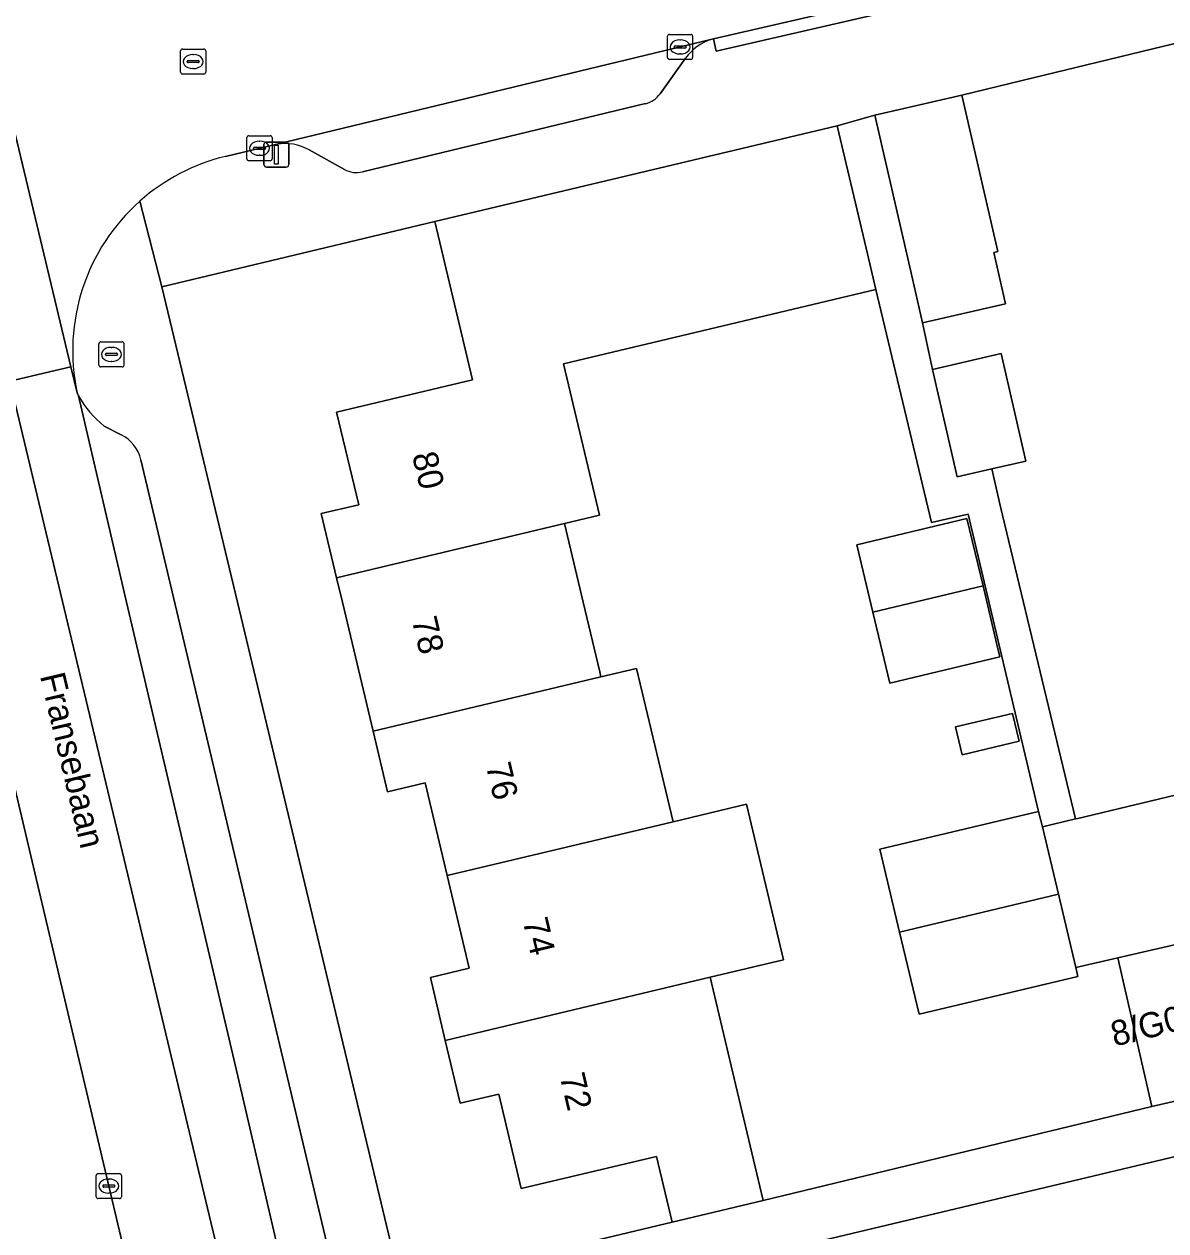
# Model space of a CAD drawing. Extents: x 158455 to 159797, y 387218 to 388672.
# Drawn here: x 159378.88 to 159424.36, y 388224.96 to 388273.03 of the extents above; entities that cross this region are included whole.
import ezdxf

# ---------------------------------------------------------------- set-up
doc = ezdxf.new("R2010")
doc.units = 0
for name, color, linetype in [('IMGEO_Berm_groen', 7, 'Continuous'), ('IMGEO_Erf', 7, 'Continuous'), ('IMGEO_Kolk', 7, 'Continuous'), ('IMGEO_Lichtmast', 7, 'Continuous'), ('IMGEO_Muur', 7, 'Continuous'), ('IMGEO_Openbare_ruimte_label', 7, 'Continuous'), ('IMGEO_Pand', 7, 'Continuous'), ('IMGEO_Pand_nummerreeks', 7, 'Continuous'), ('IMGEO_Parkeervlak_open', 7, 'Continuous'), ('IMGEO_Rijbaan_lokaal_gesloten', 7, 'Continuous'), ('IMGEO_Rijbaan_lokaal_open', 7, 'Continuous'), ('IMGEO_Rioolput', 7, 'Continuous'), ('IMGEO_Voetpad_open', 7, 'Continuous')]:
    doc.layers.add(name, color=color, linetype=linetype)

msp = doc.modelspace()

# ---------------------------------------------------------------- linework, layer by layer
at = {"layer": 'IMGEO_Berm_groen'}
msp.add_lwpolyline([(159379.306, 388239.224), (159376.761, 388250), (159375.644, 388254.729), (159370.845, 388253.652), (159371.71, 388250), (159374.691, 388237.422), (159378.639, 388220.585), (159381.169, 388209.888), (159381.186, 388209.817), (159385.991, 388211.174), (159383.881, 388219.883)], close=True, dxfattribs=at)
at = {"layer": 'IMGEO_Erf'}
msp.add_lwpolyline([(159433.673, 388274.433), (159424.222, 388272.138), (159418.634, 388270.782), (159416.234, 388270.199), (159417.661, 388263.971), (159417.504, 388263.935), (159417.974, 388261.887), (159414.664, 388261.129), (159415.067, 388259.277), (159417.805, 388259.904), (159418.786, 388255.621), (159417.43, 388255.31), (159417.774, 388253.808), (159420.762, 388241.367), (159420.859, 388241.39), (159429.936, 388243.57)], dxfattribs=at)
for points in [[(159387.376, 388250), (159393.904, 388222.724), (159404.688, 388225.302), (159404.065, 388227.923), (159398.681, 388226.642), (159397.786, 388230.403), (159396.254, 388230.039), (159395.658, 388232.545), (159395.062, 388235.051), (159396.613, 388235.42), (159395.735, 388239.114), (159394.856, 388242.809), (159393.355, 388242.451), (159392.781, 388244.867), (159391.56, 388250), (159391.328, 388250.976), (159390.72, 388253.53), (159392.208, 388253.883), (159391.329, 388257.578), (159396.735, 388258.864), (159395.237, 388265.165), (159384.367, 388262.573)], [(159416.485, 388253.513), (159415.019, 388253.177), (159412.811, 388262.459), (159400.369, 388259.5), (159401.802, 388253.474), (159400.403, 388253.141), (159401.15, 388250), (159401.808, 388247.235), (159401.857, 388247.029), (159403.277, 388247.367), (159404.73, 388241.257), (159407.656, 388241.954), (159409.131, 388235.758), (159406.204, 388235.06), (159407.162, 388231.031), (159408.319, 388226.166), (159423.799, 388229.916), (159422.443, 388235.834), (159420.771, 388235.45), (159420.856, 388235.092), (159414.53, 388233.587), (159413.752, 388236.86), (159412.966, 388240.163), (159419.292, 388241.667)], [(159417.076, 388250.654), (159417.631, 388248.32), (159417.749, 388247.825), (159413.363, 388246.782), (159412.691, 388249.609), (159412.052, 388252.292), (159416.437, 388253.335)], [(159415.974, 388245.033), (159418.249, 388245.574), (159418.514, 388244.461), (159416.239, 388243.92)]]:
    msp.add_lwpolyline(points, close=True, dxfattribs=at)
at = {"layer": 'IMGEO_Kolk'}
for p, q in [((159404.584, 388272.624), (159405.436, 388272.624)), ((159404.509, 388271.698), (159404.509, 388272.55)), ((159404.768, 388272.118), (159404.768, 388272.13)), ((159404.811, 388272.167), (159405.209, 388272.167)), ((159404.997, 388272.404), (159405.022, 388272.404)), ((159405.252, 388272.13), (159405.252, 388272.118)), ((159405.51, 388272.55), (159405.51, 388271.698)), ((159405.436, 388271.624), (159404.584, 388271.624)), ((159405.206, 388272.081), (159404.808, 388272.081)), ((159405.02, 388271.844), (159404.995, 388271.844)), ((159387.758, 388267.661), (159387.758, 388268.513)), ((159387.833, 388268.587), (159388.685, 388268.587)), ((159388.246, 388268.367), (159388.271, 388268.367)), ((159388.759, 388268.513), (159388.759, 388267.661)), ((159388.017, 388268.081), (159388.017, 388268.093)), ((159388.455, 388268.044), (159388.057, 388268.044)), ((159388.06, 388268.13), (159388.458, 388268.13)), ((159388.269, 388267.807), (159388.244, 388267.807)), ((159388.501, 388268.093), (159388.501, 388268.081)), ((159388.685, 388267.587), (159387.833, 388267.587)), ((159381.756, 388226.316), (159381.756, 388227.168)), ((159381.831, 388227.242), (159382.683, 388227.242)), ((159382.244, 388227.022), (159382.269, 388227.022)), ((159382.757, 388227.168), (159382.757, 388226.316)), ((159382.015, 388226.736), (159382.015, 388226.748)), ((159382.453, 388226.699), (159382.055, 388226.699)), ((159382.058, 388226.785), (159382.456, 388226.785)), ((159382.267, 388226.462), (159382.242, 388226.462)), ((159382.499, 388226.748), (159382.499, 388226.736)), ((159382.683, 388226.242), (159381.831, 388226.242))]:
    msp.add_line(p, q, dxfattribs=at)
for points in [[(159404.584, 388272.624), (159405.436, 388272.624)], [(159404.509, 388271.698), (159404.509, 388272.55)], [(159405.51, 388272.55), (159405.51, 388271.698)], [(159405.436, 388271.624), (159404.584, 388271.624)], [(159387.758, 388267.661), (159387.758, 388268.513)], [(159387.833, 388268.587), (159388.685, 388268.587)], [(159388.759, 388268.513), (159388.759, 388267.661)], [(159388.685, 388267.587), (159387.833, 388267.587)], [(159381.756, 388226.316), (159381.756, 388227.168)], [(159381.831, 388227.242), (159382.683, 388227.242)], [(159382.757, 388227.168), (159382.757, 388226.316)], [(159382.683, 388226.242), (159381.831, 388226.242)]]:
    msp.add_lwpolyline(points, dxfattribs=at)
for centre, radius, start, end in [((159404.586, 388272.548), 0.0765, 91.552, 178.448), ((159404.586, 388272.548), 0.0765, 91.552, 178.448), ((159405.434, 388272.548), 0.0765, 1.552, 88.448), ((159405.434, 388272.548), 0.0765, 1.552, 88.448), ((159404.808, 388272.127), 0.0403, 85.8775, 175.7526), ((159404.805, 388272.117), 0.0366, 178.938, 274.7102), ((159405.209, 388272.124), 0.043, 264.8664, 352.4533), ((159405.213, 388272.129), 0.0386, 1.7309, 96.639), ((159404.586, 388271.7), 0.0765, 181.552, 268.448), ((159404.586, 388271.7), 0.0765, 181.552, 268.448), ((159405.434, 388271.7), 0.0765, 271.552, 358.448), ((159405.434, 388271.7), 0.0765, 271.552, 358.448), ((159387.835, 388268.511), 0.0765, 91.552, 178.448), ((159387.835, 388268.511), 0.0765, 91.552, 178.448), ((159388.683, 388268.511), 0.0765, 1.552, 88.448), ((159388.683, 388268.511), 0.0765, 1.552, 88.448), ((159388.057, 388268.09), 0.0403, 85.8775, 175.7526), ((159388.054, 388268.08), 0.0366, 178.938, 274.7102), ((159388.458, 388268.087), 0.043, 264.8664, 352.4533), ((159388.462, 388268.092), 0.0386, 1.7309, 96.639), ((159387.835, 388267.663), 0.0765, 181.552, 268.448), ((159387.835, 388267.663), 0.0765, 181.552, 268.448), ((159388.683, 388267.663), 0.0765, 271.552, 358.448), ((159388.683, 388267.663), 0.0765, 271.552, 358.448), ((159381.833, 388227.166), 0.0765, 91.552, 178.448), ((159381.833, 388227.166), 0.0765, 91.552, 178.448), ((159382.681, 388227.166), 0.0765, 1.552, 88.448), ((159382.681, 388227.166), 0.0765, 1.552, 88.448), ((159382.055, 388226.745), 0.0403, 85.8775, 175.7526), ((159382.052, 388226.735), 0.0366, 178.938, 274.7102), ((159382.456, 388226.742), 0.043, 264.8664, 352.4533), ((159382.46, 388226.747), 0.0386, 1.7309, 96.639), ((159381.833, 388226.318), 0.0765, 181.552, 268.448), ((159381.833, 388226.318), 0.0765, 181.552, 268.448), ((159382.681, 388226.318), 0.0765, 271.552, 358.448), ((159382.681, 388226.318), 0.0765, 271.552, 358.448)]:
    msp.add_arc(centre, radius, start, end, dxfattribs=at)
for centre, major_axis, ratio, start_param, end_param in [((159404.996, 388272.124), (-0.387, 0.002), 0.722429, 4.712389, 7.853982), ((159405.021, 388272.124), (-0.39, 0.002), 0.717154, 1.570796, 4.712389), ((159388.245, 388268.087), (-0.387, 0.002), 0.722429, 4.712389, 7.853982), ((159388.27, 388268.087), (-0.39, 0.002), 0.717154, 1.570796, 4.712389), ((159382.243, 388226.742), (-0.387, 0.002), 0.722429, 4.712389, 7.853982), ((159382.268, 388226.742), (-0.39, 0.002), 0.717154, 1.570796, 4.712389)]:
    msp.add_ellipse(centre, major_axis=major_axis, ratio=ratio, start_param=start_param, end_param=end_param, dxfattribs=at)
at = {"layer": 'IMGEO_Lichtmast'}
for p, q in [((159388.535, 388268.334), (159389.325, 388268.334)), ((159389.325, 388268.334), (159388.535, 388268.334)), ((159388.435, 388267.434), (159388.435, 388268.234)), ((159388.435, 388268.234), (159388.435, 388267.434)), ((159389.425, 388268.234), (159389.425, 388267.434)), ((159389.425, 388267.434), (159389.425, 388268.234)), ((159389.325, 388267.334), (159388.535, 388267.334)), ((159388.535, 388267.334), (159389.325, 388267.334))]:
    msp.add_line(p, q, dxfattribs=at)
msp.add_lwpolyline([(159388.855, 388268.209), (159389.005, 388268.209), (159389.005, 388267.459), (159388.855, 388267.459), (159388.855, 388268.209)], dxfattribs=at)
for centre, start, end in [((159388.535, 388268.234), 90, 180), ((159388.535, 388268.234), 90, 180), ((159389.325, 388268.234), 0, 90), ((159389.325, 388268.234), 360, 90), ((159388.535, 388267.434), 180, 270), ((159388.535, 388267.434), 180, 270), ((159389.325, 388267.434), 270, 0), ((159389.325, 388267.434), 270, 0)]:
    msp.add_arc(centre, 0.1, start, end, dxfattribs=at)
at = {"layer": 'IMGEO_Muur'}
for points in [[(159418.634, 388270.782), (159424.222, 388272.138)], [(159420.859, 388241.39), (159429.936, 388243.57)], [(159408.319, 388226.166), (159423.799, 388229.916)]]:
    msp.add_lwpolyline(points, dxfattribs=at)
at = {"layer": 'IMGEO_Pand'}
for points in [[(159416.234, 388270.199), (159412.768, 388269.405), (159414.195, 388263.177), (159414.664, 388261.129), (159417.974, 388261.887), (159417.504, 388263.935), (159417.661, 388263.971)], [(159391.328, 388250.976), (159400.403, 388253.141), (159401.802, 388253.474), (159400.369, 388259.5), (159412.811, 388262.459), (159412.418, 388264.112), (159411.261, 388268.976), (159395.237, 388265.165), (159396.735, 388258.864), (159391.329, 388257.578), (159392.208, 388253.883), (159390.72, 388253.53)], [(159415.067, 388259.277), (159416.048, 388254.994), (159417.43, 388255.31), (159418.786, 388255.621), (159417.805, 388259.904)], [(159401.15, 388250), (159400.403, 388253.141), (159391.328, 388250.976), (159391.56, 388250), (159392.781, 388244.867), (159401.857, 388247.029), (159401.808, 388247.235)], [(159412.691, 388249.609), (159417.076, 388250.654), (159416.437, 388253.335), (159412.052, 388252.292)], [(159417.076, 388250.654), (159412.691, 388249.609), (159413.363, 388246.782), (159417.749, 388247.825), (159417.631, 388248.32)], [(159403.277, 388247.367), (159401.857, 388247.029), (159392.781, 388244.867), (159393.355, 388242.451), (159394.856, 388242.809), (159395.735, 388239.114), (159404.73, 388241.257)], [(159415.974, 388245.033), (159416.239, 388243.92), (159418.514, 388244.461), (159418.249, 388245.574)], [(159395.658, 388232.545), (159406.204, 388235.06), (159409.131, 388235.758), (159407.656, 388241.954), (159404.73, 388241.257), (159395.735, 388239.114), (159396.613, 388235.42), (159395.062, 388235.051)], [(159413.752, 388236.86), (159420.077, 388238.368), (159419.439, 388241.049), (159419.292, 388241.667), (159412.966, 388240.163)], [(159413.752, 388236.86), (159414.53, 388233.587), (159420.856, 388235.092), (159420.771, 388235.45), (159420.077, 388238.368)], [(159425.397, 388236.511), (159422.443, 388235.834), (159423.799, 388229.916), (159426.753, 388230.593)], [(159395.658, 388232.545), (159396.254, 388230.039), (159397.786, 388230.403), (159398.681, 388226.642), (159404.065, 388227.923), (159404.688, 388225.302), (159408.319, 388226.166), (159407.162, 388231.031), (159406.204, 388235.06)], [(159403.416, 388203.976), (159426.753, 388209.544), (159433.96, 388211.263), (159431.112, 388223.335), (159436.378, 388224.593), (159435.16, 388229.706), (159435.003, 388230.364), (159399.18, 388221.837)]]:
    msp.add_lwpolyline(points, close=True, dxfattribs=at)
at = {"layer": 'IMGEO_Parkeervlak_open'}
for points in [[(159406.288, 388272.431), (159388.942, 388268.247)], [(159404.21, 388270.253), (159405.231, 388271.678)], [(159392.358, 388267.146), (159403.632, 388269.864)], [(159390.234, 388268.022), (159391.639, 388267.244)], [(159381.045, 388258.223), (159382.958, 388250), (159387.296, 388231.524), (159391.348, 388214.089), (159393.3, 388205.992)], [(159382.751, 388256.673), (159382.075, 388257.015)], [(159391.175, 388223.44), (159383.535, 388255.677)]]:
    msp.add_lwpolyline(points, dxfattribs=at)
for centre, radius, start, end in [((159406.849, 388270.525), 1.987, 106.4081, 144.5235), ((159403.394, 388270.841), 1.006, 283.6723, 324.2097), ((159389.266, 388266.283), 1.99, 60.8822, 99.36), ((159392.123, 388268.111), 0.993, 240.8068, 283.67), ((159384.721, 388260.314), 4.229, 209.6333, 231.2718), ((159382.073, 388255.333), 1.502, 13.2525, 63.1635)]:
    msp.add_arc(centre, radius, start, end, dxfattribs=at)
at = {"layer": 'IMGEO_Rijbaan_lokaal_gesloten'}
for points in [[(159374.219, 388260.83), (159374.714, 388258.669), (159375.644, 388254.729), (159376.761, 388250), (159379.306, 388239.224), (159383.881, 388219.883), (159385.991, 388211.174), (159386.001, 388211.134), (159389.571, 388212.026), (159389.23, 388213.136), (159378.309, 388258.803), (159380.748, 388259.384), (159376.156, 388278.509), (159373.722, 388277.998), (159367.243, 388305.039), (159366.799, 388306.902), (159356.921, 388348.494)], [(159393.3, 388205.992), (159391.348, 388214.089), (159387.296, 388231.524), (159382.958, 388250), (159381.045, 388258.223), (159380.997, 388258.347), (159380.748, 388259.384), (159378.309, 388258.803), (159389.23, 388213.136), (159389.571, 388212.026), (159391.419, 388203.59), (159391.957, 388202.185), (159392.397, 388201.246), (159393.488, 388199.619), (159394.608, 388198.444), (159395.704, 388197.556), (159396.992, 388196.744), (159397.956, 388199.069), (159396.655, 388200.03)]]:
    msp.add_lwpolyline(points, dxfattribs=at)
at = {"layer": 'IMGEO_Rijbaan_lokaal_open'}
for points in [[(159375.829, 388279.872), (159376.156, 388278.509), (159380.748, 388259.384), (159380.997, 388258.347)], [(159386.906, 388267.762), (159388.942, 388268.247), (159406.288, 388272.431), (159406.341, 388272.446), (159415.303, 388274.515), (159415.542, 388274.571), (159430.391, 388278.085), (159430.953, 388278.218)]]:
    msp.add_lwpolyline(points, dxfattribs=at)
msp.add_lwpolyline([(159429.936, 388243.57), (159420.859, 388241.39), (159420.762, 388241.367), (159419.439, 388241.049), (159420.077, 388238.368), (159420.771, 388235.45), (159422.443, 388235.834), (159425.397, 388236.511), (159428.351, 388237.187), (159431.306, 388237.864)], close=True, dxfattribs=at)
for centre, radius, start, end in [((159388.776, 388260.019), 7.966, 103.5765, 131.5624), ((159388.774, 388260.029), 7.957, 131.6027, 192.2044)]:
    msp.add_arc(centre, radius, start, end, dxfattribs=at)
at = {"layer": 'IMGEO_Rioolput'}
for p, q in [((159385.115, 388271.115), (159385.115, 388271.967)), ((159385.19, 388272.041), (159386.042, 388272.041)), ((159385.603, 388271.821), (159385.628, 388271.821)), ((159386.116, 388271.967), (159386.116, 388271.115)), ((159385.374, 388271.535), (159385.374, 388271.547)), ((159385.812, 388271.498), (159385.414, 388271.498)), ((159385.417, 388271.584), (159385.815, 388271.584)), ((159385.626, 388271.261), (159385.601, 388271.261)), ((159385.858, 388271.547), (159385.858, 388271.535)), ((159386.042, 388271.041), (159385.19, 388271.041)), ((159381.859, 388259.45), (159381.859, 388260.302)), ((159381.934, 388260.376), (159382.786, 388260.376)), ((159382.347, 388260.156), (159382.372, 388260.156)), ((159382.86, 388260.302), (159382.86, 388259.45)), ((159382.118, 388259.87), (159382.118, 388259.882)), ((159382.556, 388259.833), (159382.158, 388259.833)), ((159382.161, 388259.919), (159382.559, 388259.919)), ((159382.602, 388259.882), (159382.602, 388259.87)), ((159382.786, 388259.376), (159381.934, 388259.376)), ((159382.37, 388259.596), (159382.345, 388259.596))]:
    msp.add_line(p, q, dxfattribs=at)
for points in [[(159385.115, 388271.115), (159385.115, 388271.967)], [(159385.19, 388272.041), (159386.042, 388272.041)], [(159386.116, 388271.967), (159386.116, 388271.115)], [(159386.042, 388271.041), (159385.19, 388271.041)], [(159381.859, 388259.45), (159381.859, 388260.302)], [(159381.934, 388260.376), (159382.786, 388260.376)], [(159382.86, 388260.302), (159382.86, 388259.45)], [(159382.786, 388259.376), (159381.934, 388259.376)]]:
    msp.add_lwpolyline(points, dxfattribs=at)
for centre, radius, start, end in [((159385.192, 388271.965), 0.0765, 91.552, 178.448), ((159385.192, 388271.965), 0.0765, 91.552, 178.448), ((159386.04, 388271.965), 0.0765, 1.552, 88.448), ((159386.04, 388271.965), 0.0765, 1.552, 88.448), ((159385.414, 388271.544), 0.0403, 85.8775, 175.7526), ((159385.411, 388271.534), 0.0366, 178.938, 274.7102), ((159385.815, 388271.541), 0.043, 264.8664, 352.4533), ((159385.819, 388271.546), 0.0386, 1.7309, 96.639), ((159385.192, 388271.117), 0.0765, 181.552, 268.448), ((159385.192, 388271.117), 0.0765, 181.552, 268.448), ((159386.04, 388271.117), 0.0765, 271.552, 358.448), ((159386.04, 388271.117), 0.0765, 271.552, 358.448), ((159381.936, 388260.3), 0.0765, 91.552, 178.448), ((159381.936, 388260.3), 0.0765, 91.552, 178.448), ((159382.784, 388260.3), 0.0765, 1.552, 88.448), ((159382.784, 388260.3), 0.0765, 1.552, 88.448), ((159382.158, 388259.879), 0.0403, 85.8775, 175.7526), ((159382.155, 388259.869), 0.0366, 178.938, 274.7102), ((159382.559, 388259.876), 0.043, 264.8664, 352.4533), ((159382.563, 388259.881), 0.0386, 1.7309, 96.639), ((159381.936, 388259.452), 0.0765, 181.552, 268.448), ((159381.936, 388259.452), 0.0765, 181.552, 268.448), ((159382.784, 388259.452), 0.0765, 271.552, 358.448), ((159382.784, 388259.452), 0.0765, 271.552, 358.448)]:
    msp.add_arc(centre, radius, start, end, dxfattribs=at)
for centre, major_axis, ratio, start_param, end_param in [((159385.602, 388271.541), (-0.387, 0.002), 0.722429, 4.712389, 7.853982), ((159385.627, 388271.541), (-0.39, 0.002), 0.717154, 1.570796, 4.712389), ((159382.346, 388259.876), (-0.387, 0.002), 0.722429, 4.712389, 7.853982), ((159382.371, 388259.876), (-0.39, 0.002), 0.717154, 1.570796, 4.712389)]:
    msp.add_ellipse(centre, major_axis=major_axis, ratio=ratio, start_param=start_param, end_param=end_param, dxfattribs=at)
at = {"layer": 'IMGEO_Voetpad_open'}
for points in [[(159415.542, 388274.571), (159415.303, 388274.515), (159415.409, 388274.027), (159406.447, 388271.958), (159406.341, 388272.446), (159406.288, 388272.431)], [(159383.491, 388265.979), (159384.367, 388262.573), (159395.237, 388265.165), (159411.261, 388268.976), (159412.768, 388269.405), (159416.234, 388270.199), (159418.634, 388270.782), (159424.222, 388272.138), (159433.673, 388274.433)], [(159405.231, 388271.678), (159404.21, 388270.253)], [(159403.632, 388269.864), (159392.358, 388267.146)], [(159388.942, 388268.247), (159386.906, 388267.762)], [(159391.639, 388267.244), (159390.234, 388268.022)], [(159387.376, 388250), (159384.367, 388262.573), (159383.491, 388265.979)], [(159380.997, 388258.347), (159381.045, 388258.223)], [(159382.075, 388257.015), (159382.751, 388256.673)], [(159383.535, 388255.677), (159391.175, 388223.44), (159391.401, 388222.483), (159392.559, 388217.577), (159394.401, 388209.358)], [(159396.655, 388200.03), (159397.956, 388199.069), (159397.983, 388205.025), (159394.118, 388220.717), (159393.904, 388222.724), (159387.376, 388250)]]:
    msp.add_lwpolyline(points, dxfattribs=at)
for points in [[(159406.341, 388272.446), (159406.447, 388271.958), (159415.409, 388274.027), (159415.303, 388274.515)], [(159415.067, 388259.277), (159414.664, 388261.129), (159414.195, 388263.177), (159412.768, 388269.405), (159411.261, 388268.976), (159412.418, 388264.112), (159412.811, 388262.459), (159415.019, 388253.177), (159416.485, 388253.513), (159419.292, 388241.667), (159419.439, 388241.049), (159420.762, 388241.367), (159417.774, 388253.808), (159417.43, 388255.31), (159416.048, 388254.994)], [(159435.003, 388230.364), (159445.497, 388232.842), (159450.225, 388213.343), (159450.498, 388212.296), (159452.022, 388212.663), (159452.019, 388212.675), (159449.341, 388223.784), (159447.216, 388232.768), (159445.886, 388238.042), (159445.079, 388241.309), (159443.003, 388240.794), (159444.525, 388234.663), (159442.173, 388234.124), (159432.661, 388231.946), (159429.707, 388231.269), (159426.753, 388230.593), (159423.799, 388229.916), (159408.319, 388226.166), (159404.688, 388225.302), (159393.904, 388222.724), (159394.118, 388220.717), (159399.18, 388221.837)]]:
    msp.add_lwpolyline(points, close=True, dxfattribs=at)
for centre, radius, start, end in [((159406.849, 388270.525), 1.987, 106.4081, 144.5235), ((159403.394, 388270.841), 1.006, 283.6723, 324.2097), ((159389.266, 388266.283), 1.99, 60.8822, 99.36), ((159388.776, 388260.019), 7.966, 103.5765, 131.5624), ((159392.123, 388268.111), 0.993, 240.8068, 283.67), ((159388.774, 388260.029), 7.957, 131.6027, 192.2044), ((159384.721, 388260.314), 4.229, 209.6333, 231.2718), ((159382.073, 388255.333), 1.502, 13.2525, 63.1635)]:
    msp.add_arc(centre, radius, start, end, dxfattribs=at)

# ---------------------------------------------------------------- texts
at = {"layer": 'IMGEO_Openbare_ruimte_label'}
msp.add_text('Fransebaan', height=1, rotation=283.2996, dxfattribs=at).set_placement((159379.507, 388247.072))
at = {"layer": 'IMGEO_Pand_nummerreeks'}
for s, rotation, p in [('80', 283.3685, (159394.326, 388255.868)), ('78', 283.3784, (159394.316, 388249.305)), ('76', 283.3669, (159397.265, 388243.497)), ('74', 283.3685, (159398.736, 388237.309)), ('8/G01', 13.6987, (159422.308, 388232.296)), ('72', 283.3685, (159400.206, 388231.125))]:
    msp.add_text(s, height=1, rotation=rotation, dxfattribs=at).set_placement(p)

doc.saveas('drawing.dxf')
